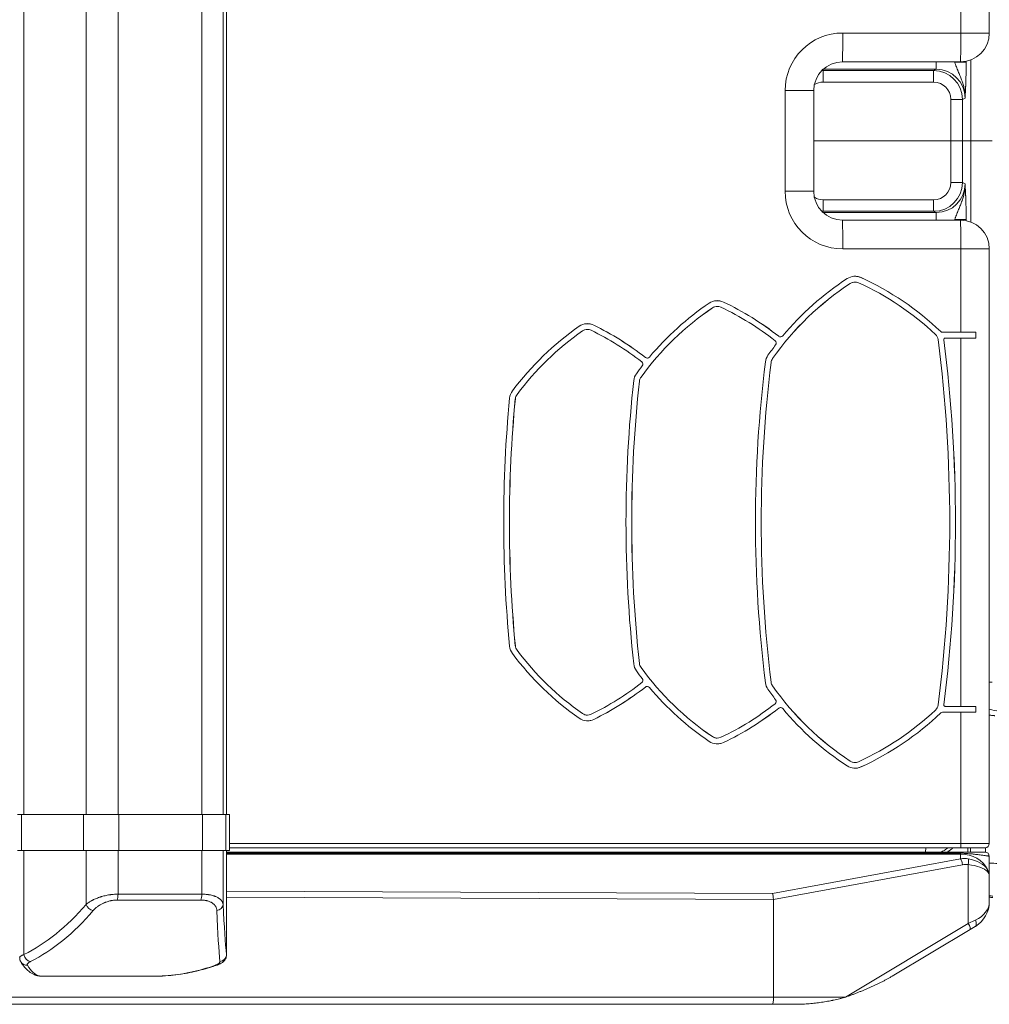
# Model space of a CAD drawing. Header units: millimetres. Extents: x 0 to 594, y 0 to 420.
# Tile 1011 of 1056: x 251 to 284, y 286 to 321. Entities that reach past the tile are written whole.
import ezdxf

# ---------------------------------------------------------------- set-up
doc = ezdxf.new("R2010")
doc.units = ezdxf.units.MM
doc.layers.add('1', color=7, linetype='Continuous', true_color=0xffffff)

msp = doc.modelspace()

# ---------------------------------------------------------------- linework, layer by layer
at = {"layer": '1', "color": 155, "linetype": 'Continuous', "lineweight": 18}
for p, q in [((284.387, 340.815), (284.387, 320.155)), ((257.882, 293.006), (257.882, 339.804)), ((283.387, 319.155), (279.286, 319.155)), ((278.286, 318.155), (278.286, 314.655)), ((279.286, 313.655), (283.387, 313.655)), ((284.387, 312.655), (284.387, 291.995)), ((279.721, 311.502), (279.72, 311.502)), ((274.935, 310.655), (274.934, 310.655)), ((270.424, 309.856), (270.423, 309.856)), ((282.767, 309.755), (282.766, 309.755)), ((282.767, 309.755), (283.393, 309.755)), ((283.393, 309.755), (283.919, 309.755)), ((283.919, 309.555), (283.919, 309.755)), ((277.132, 309.594), (277.133, 309.594)), ((282.856, 309.555), (282.857, 309.555)), ((283.393, 309.555), (282.857, 309.555)), ((283.919, 309.555), (283.393, 309.555)), ((272.496, 308.86), (272.497, 308.86)), ((272.497, 297.45), (272.496, 297.45)), ((277.133, 296.715), (277.132, 296.715)), ((282.857, 296.755), (282.856, 296.755)), ((282.857, 296.755), (283.393, 296.755)), ((283.393, 296.755), (283.919, 296.755)), ((283.919, 296.555), (283.919, 296.755)), ((270.423, 296.454), (270.424, 296.454)), ((282.766, 296.555), (282.767, 296.555)), ((283.393, 296.555), (282.767, 296.555)), ((283.919, 296.555), (283.393, 296.555)), ((274.934, 295.655), (274.935, 295.655)), ((279.72, 294.808), (279.721, 294.808)), ((250.754, 293.005), (250.614, 293.005)), ((252.915, 293.005), (250.754, 293.005)), ((254.136, 293.005), (252.915, 293.005)), ((257.045, 293.005), (254.136, 293.005)), ((257.86, 293.005), (257.045, 293.005)), ((257.982, 293.005), (257.86, 293.005)), ((257.982, 291.755), (257.982, 293.005)), ((257.982, 293.005), (257.982, 293.005)), ((283.392, 291.845), (257.982, 291.845)), ((284.237, 291.845), (283.392, 291.845)), ((283.637, 291.845), (283.637, 291.695)), ((283.737, 291.845), (283.737, 291.695)), ((250.614, 291.755), (250.754, 291.755)), ((250.754, 291.755), (252.915, 291.755)), ((252.915, 291.755), (254.136, 291.755)), ((254.136, 291.755), (257.045, 291.755)), ((257.045, 291.755), (257.86, 291.755)), ((257.86, 291.755), (257.982, 291.755)), ((257.881, 291.695), (283.391, 291.695)), ((257.882, 288.127), (257.882, 291.755)), ((257.982, 291.755), (257.982, 291.755)), ((284.387, 291.545), (284.387, 290.886)), ((284.387, 290.886), (284.387, 289.971)), ((276.887, 286.655), (276.887, 290.044)), ((283.901, 289.114), (283.718, 289.003)), ((283.718, 289.003), (281.015, 287.382)), ((251.894, 287.379), (254.967, 287.379)), ((276.853, 286.405), (237.941, 286.405)), ((277.7, 286.405), (276.853, 286.405))]:
    msp.add_line(p, q, dxfattribs=at)
at = {"layer": '1', "color": 155, "linetype": 'Continuous', "lineweight": 13}
for p, q in [((250.839, 339.805), (250.839, 293.005)), ((253, 293.005), (253, 339.805)), ((254.11, 339.805), (254.11, 293.005)), ((257.019, 293.005), (257.019, 339.805)), ((257.76, 339.805), (257.76, 293.005)), ((257.882, 293.005), (257.882, 339.805)), ((283.393, 320.155), (283.393, 323.055)), ((279.292, 320.155), (283.393, 320.155)), ((284.387, 320.155), (283.393, 320.155)), ((283.742, 319.22), (283.742, 316.405)), ((278.618, 318.85), (278.573, 318.895)), ((278.613, 318.895), (282.543, 318.895)), ((282.543, 318.895), (282.452, 318.85)), ((282.543, 318.895), (282.543, 319.155)), ((283.184, 319.155), (283.184, 319.14)), ((283.184, 319.14), (283.583, 319.14)), ((283.583, 319.14), (283.583, 319.175)), ((278.618, 318.45), (278.618, 318.85)), ((282.452, 318.85), (278.618, 318.85)), ((282.452, 318.45), (282.452, 318.85)), ((278.618, 318.45), (282.452, 318.45)), ((277.292, 318.155), (278.286, 318.155)), ((277.292, 314.655), (277.292, 318.155)), ((283.052, 317.85), (283.452, 317.85)), ((283.052, 317.85), (283.052, 316.405)), ((283.452, 317.85), (283.543, 317.896)), ((283.452, 316.405), (283.452, 317.85)), ((283.052, 316.405), (278.286, 316.405)), ((283.052, 314.959), (283.052, 316.405)), ((283.452, 316.405), (283.052, 316.405)), ((283.742, 316.405), (283.452, 316.405)), ((283.452, 316.405), (283.452, 314.959)), ((284.491, 316.405), (283.742, 316.405)), ((283.742, 313.589), (283.742, 316.405)), ((283.052, 314.959), (283.452, 314.959)), ((283.452, 314.959), (283.543, 314.914)), ((278.286, 314.655), (277.292, 314.655)), ((278.618, 314.36), (282.452, 314.36)), ((278.618, 314.36), (278.618, 313.96)), ((282.452, 314.36), (282.452, 313.96)), ((278.618, 313.96), (278.573, 313.915)), ((278.613, 313.915), (282.543, 313.915)), ((282.452, 313.96), (278.618, 313.96)), ((282.543, 313.915), (282.452, 313.96)), ((282.543, 313.915), (282.543, 313.655)), ((283.184, 313.655), (283.184, 313.67)), ((283.184, 313.67), (283.583, 313.67)), ((283.583, 313.67), (283.583, 313.635)), ((283.393, 312.655), (279.292, 312.655)), ((283.393, 312.655), (284.387, 312.655)), ((283.393, 309.755), (283.393, 312.655)), ((279.557, 311.453), (279.556, 311.453)), ((279.929, 311.657), (279.928, 311.657)), ((275.149, 310.807), (275.148, 310.807)), ((274.767, 310.603), (274.766, 310.603)), ((270.644, 310.005), (270.643, 310.005)), ((270.252, 309.802), (270.251, 309.802)), ((282.697, 309.782), (282.698, 309.782)), ((277.07, 309.616), (277.071, 309.616)), ((282.808, 309.499), (282.807, 309.499)), ((283.393, 296.755), (283.393, 309.555)), ((272.434, 308.881), (272.435, 308.881)), ((276.806, 308.706), (276.805, 308.706)), ((276.857, 308.841), (276.858, 308.841)), ((272.23, 308.058), (272.229, 308.058)), ((272.284, 308.201), (272.285, 308.201)), ((267.974, 307.597), (267.975, 307.597)), ((267.917, 307.447), (267.916, 307.447)), ((267.916, 298.863), (267.917, 298.863)), ((267.975, 298.712), (267.974, 298.712)), ((272.229, 298.252), (272.23, 298.252)), ((272.285, 298.109), (272.284, 298.109)), ((272.435, 297.429), (272.434, 297.429)), ((276.805, 297.604), (276.806, 297.604)), ((276.858, 297.469), (276.857, 297.469)), ((284.387, 297.594), (284.491, 297.594)), ((277.071, 296.694), (277.07, 296.694)), ((282.807, 296.811), (282.808, 296.811)), ((270.251, 296.508), (270.252, 296.508)), ((270.643, 296.305), (270.644, 296.305)), ((282.698, 296.527), (282.697, 296.527)), ((283.393, 291.995), (283.393, 296.555)), ((274.766, 295.706), (274.767, 295.706)), ((275.148, 295.503), (275.149, 295.503)), ((279.556, 294.856), (279.557, 294.856)), ((279.928, 294.653), (279.929, 294.653)), ((250.754, 293.005), (250.754, 291.755)), ((252.915, 293.005), (252.915, 291.755)), ((254.136, 293.005), (254.136, 291.755)), ((257.045, 293.005), (257.045, 291.755)), ((257.86, 293.005), (257.86, 291.755)), ((257.982, 293.005), (257.982, 291.755)), ((257.982, 291.995), (283.393, 291.995)), ((282.176, 291.845), (282.175, 291.695)), ((283.393, 291.995), (284.387, 291.995)), ((284.252, 291.694), (284.252, 291.846)), ((250.839, 291.755), (250.839, 288.133)), ((253, 289.875), (253, 291.756)), ((254.11, 291.755), (254.11, 290.233)), ((257.019, 290.233), (257.019, 291.755)), ((257.76, 291.756), (257.76, 289.875)), ((257.882, 288.133), (257.882, 291.755)), ((283.391, 291.653), (257.882, 291.653)), ((283.391, 291.627), (257.882, 291.627)), ((282.961, 291.733), (282.961, 291.695)), ((283.391, 291.463), (283.391, 291.627)), ((276.853, 290.257), (283.391, 291.463)), ((283.457, 291.256), (276.887, 290.044)), ((283.656, 289.218), (283.656, 291.26)), ((254.11, 290.233), (257.019, 290.233)), ((257.882, 290.341), (276.853, 290.257)), ((276.887, 290.05), (257.882, 290.133)), ((256.992, 290.028), (254.082, 290.028)), ((279.386, 286.655), (283.656, 289.218)), ((283.656, 289.218), (283.901, 289.328)), ((237.91, 286.655), (276.887, 286.655)), ((276.887, 286.655), (279.384, 286.655))]:
    msp.add_line(p, q, dxfattribs=at)
for centre, start, end in [((279.292, 318.155), 90, 180), ((279.292, 314.655), 180, 270)]:
    msp.add_arc(centre, 2, start, end, dxfattribs=at)
at = {"layer": '1', "color": 155, "linetype": 'Continuous', "lineweight": 18}
for centre, radius, start, end in [((283.387, 320.155), 1, 270, 360), ((279.286, 318.155), 1, 90, 180), ((279.286, 314.655), 1, 180, 270), ((283.387, 312.655), 1, 0, 90), ((284.237, 291.995), 0.15, 270, 0), ((284.237, 291.545), 0.15, 0, 90), ((283.387, 289.971), 1, 300.9638, 0)]:
    msp.add_arc(centre, radius, start, end, dxfattribs=at)
at = {"layer": '1', "color": 155, "linetype": 'Continuous', "lineweight": 13}
for centre, major_axis, ratio, start_param, end_param in [((279.286, 320.155), (0, -1), 0.006534, 0, 1.570796), ((283.387, 320.155), (0, -1), 0.006534, 0, 1.570796), ((282.541, 317.894), (-0.897, -0.448), 0.996924, 2.678904, 4.24833), ((278.618, 317.85), (0.707, -0.707), 0.999863, 2.356537, 2.40943), ((282.452, 317.85), (-0.895, -0.447), 0.999656, 2.678904, 4.24833), ((278.618, 317.85), (-0.425, 0.425), 0.999315, 5.49813, 6.041535), ((282.452, 317.85), (0.538, 0.269), 0.998288, 5.820497, 7.389923), ((282.452, 314.96), (0.895, -0.447), 0.999656, 5.176448, 6.745874), ((282.452, 314.96), (0.538, -0.269), 0.998288, 5.176448, 6.745874), ((282.541, 314.916), (0.897, -0.448), 0.996924, 5.176448, 6.745874), ((278.618, 314.96), (-0.425, -0.425), 0.999315, 0.241674, 0.785056), ((278.618, 314.96), (-0.707, -0.707), 0.999863, 0.732187, 0.785056), ((279.286, 312.655), (0, -1), 0.006534, 1.570796, 3.141593), ((283.387, 312.655), (0, -1), 0.006534, 1.570796, 3.141593), ((284.741, 297.595), (0.707, -0.707), 0.998634, 5.134466, 5.496418), ((283.392, 291.995), (0, 0.15), 0.006534, 3.141593, 4.712389), ((283.391, 291.545), (0, -0.15), 0.006534, 2.377049, 3.141593), ((283.387, 291.834), (0, -0.25), 0.026135, 0.593412, 0.764544), ((283.387, 290.797), (-1, 0), 0.829043, 3.499908, 4.708735), ((283.387, 290.35), (-0.466, -1.05), 0.842831, 3.353117, 3.622472), ((283.39, 291.256), (0.045, -0.246), 0.265475, 1.521868, 2.522873), ((283.454, 290.35), (-0.301, -0.885), 0.775753, 3.282034, 3.551389), ((283.387, 290.876), (-1, 0), 0.606048, 3.499908, 4.43938), ((283.589, 291.26), (-0.037, -0.247), 0.266901, 1.610512, 2.548722), ((283.387, 290.876), (-1, 0), 0.398787, 3.499908, 4.43938), ((284.089, 291.016), (0.204, 0.144), 0.838309, 5.58445, 5.915244), ((254.045, 290.233), (0, -0.25), 0.258819, 0.611513, 1.570796), ((256.954, 290.233), (0, -0.25), 0.258819, 0.611513, 1.570796), ((248.764, 302.008), (0, -14.382), 0.548597, 0.266134, 0.566808), ((253.213, 289.875), (-0.189, 0.163), 0.726465, 0.870477, 2.286365), ((257.51, 289.875), (-0.25, -0.012), 0.853468, 1.668774, 3.084662), ((257.999, 302.008), (0, -14.382), 0.030959, 5.716377, 6.017051), ((283.387, 289.971), (-1, 0), 0.75, 2.111216, 3.141593), ((248.976, 302.008), (0, -14.632), 0.543646, 0.266134, 0.566808), ((257.749, 302.008), (0, -14.632), 0.026008, 5.716377, 6.017051), ((283.589, 289.218), (0.129, -0.214), 0.233463, 0, 1.431624), ((283.773, 289.328), (0.129, -0.214), 0.457496, 0, 1.302897), ((251.052, 288.133), (-0.111, 0.224), 0.823219, 1.182502, 2.677653), ((257.632, 288.133), (-0.248, -0.028), 0.967136, 1.52955, 3.024701), ((250.947, 288.003), (-0.208, -0.138), 0.967724, 6.276558, 7.342226), ((251.455, 302.008), (0, -14.632), 0.148076, 6.0537, 6.233715), ((255.271, 302.008), (0, -14.632), 0.665714, 0.049471, 0.229485), ((257.472, 288.003), (-0.082, 0.236), 0.76836, 2.791153, 3.136698), ((251.345, 287.644), (-0.076, -0.238), 0.988756, 6.282701, 6.608311)]:
    msp.add_ellipse(centre, major_axis=major_axis, ratio=ratio, start_param=start_param, end_param=end_param, dxfattribs=at)
at = {"layer": '1', "color": 155, "linetype": 'Continuous', "lineweight": 18}
for centre, major_axis, ratio, start_param, end_param in [((279.721, 311.202), (0, 0.5), 0.999979, 5.854552, 6.861373), ((279.72, 311.202), (0, 0.5), 0.999979, 5.854552, 6.283191), ((284.966, 303.163), (0, -9.9), 0.999979, 3.719781, 4.101533), ((284.967, 303.163), (0, 9.9), 0.999979, 0.578188, 0.95994), ((284.967, 303.163), (0, -10.1), 0.999979, 3.719781, 4.017407), ((279.72, 311.202), (0, -0.3), 0.999979, 3.141598, 3.719781), ((279.721, 311.202), (0, 0.3), 0.999979, 5.854552, 6.861373), ((275.731, 302.471), (0, 9.9), 0.999979, 5.528349, 5.854552), ((275.73, 302.471), (0, 10.1), 0.999979, 5.521884, 5.854552), ((275.731, 302.471), (0, -10.1), 0.999979, 2.380292, 2.712959), ((280.306, 302.398), (0, -10.1), 0.999979, 3.735357, 4.013539), ((274.935, 310.355), (0, 0.5), 0.999979, 5.840847, 6.87695), ((274.935, 310.355), (0, 0.3), 0.999979, 5.840847, 6.87695), ((274.934, 310.355), (0, 0.5), 0.999979, 5.840847, 6.283198), ((270.824, 301.679), (0, 10.1), 0.999979, 5.616481, 5.840847), ((270.825, 301.679), (0, -10.1), 0.999979, 2.474888, 2.699254), ((280.305, 302.398), (0, -9.9), 0.999979, 3.735357, 4.086069), ((280.306, 302.398), (0, 9.9), 0.999979, 0.593764, 0.944476), ((274.934, 310.355), (0, -0.3), 0.999979, 3.141605, 3.735357), ((270.825, 301.679), (0, 9.9), 0.999979, 5.616835, 5.840847), ((270.424, 309.556), (0, 0.5), 0.999979, 5.827945, 6.891601), ((270.423, 309.556), (0, 0.5), 0.999979, 5.827945, 6.28319), ((266.202, 300.933), (0, 10.1), 0.999979, 5.618169, 5.827945), ((266.203, 300.933), (0, -10.1), 0.999979, 2.476576, 2.686352), ((275.911, 301.678), (0, -10.1), 0.999979, 3.750008, 4.07153), ((275.91, 301.678), (0, -9.9), 0.999979, 3.750008, 4.07153), ((275.911, 301.678), (0, 9.9), 0.999979, 0.608416, 0.929937), ((270.423, 309.556), (0, -0.3), 0.999979, 3.141597, 3.750008), ((270.424, 309.556), (0, 0.3), 0.999979, 5.827945, 6.891601), ((266.203, 300.933), (0, 9.9), 0.999979, 5.61875, 5.827945), ((282.308, 309.463), (0, 0.3), 0.999979, 4.839918, 5.528349), ((282.766, 309.855), (0, -0.1), 0.999979, 5.521884, 6.283185), ((282.767, 309.855), (0, 0.1), 0.999979, 2.380292, 3.141593), ((284.967, 303.163), (0, -10.1), 0.999979, 4.056626, 4.101533), ((276.883, 309.382), (0, 0.1), 0.999979, 4.056626, 5.616835), ((277.132, 309.694), (0, -0.1), 0.999979, 5.616481, 6.283186), ((277.133, 309.694), (0, 0.1), 0.999979, 2.474888, 4.017407), ((233.112, 303.155), (0, 49.9), 0.999979, 4.58486, 4.839918), ((282.856, 309.505), (0, -0.05), 0.999979, 3.141593, 4.83935), ((282.857, 309.505), (0, 0.05), 0.999979, 0, 1.697757), ((233.111, 303.155), (0, 50.1), 0.999979, 4.585428, 4.83935), ((233.112, 303.155), (0, -50.1), 0.999979, 1.443835, 1.697757), ((277.103, 308.669), (0, 0.5), 0.999979, 0.95994, 1.446846), ((272.246, 308.649), (0, 0.1), 0.999979, 4.052761, 5.61875), ((272.496, 308.96), (0, -0.1), 0.999979, 5.618169, 6.283193), ((272.497, 308.96), (0, 0.1), 0.999979, 2.476576, 4.013539), ((321.36, 303.155), (0, -45.1), 0.999979, 4.588438, 4.83634), ((321.359, 303.155), (0, -44.9), 0.999979, 4.588438, 4.83634), ((321.36, 303.155), (0, 44.9), 0.999979, 1.446846, 1.694747), ((277.102, 308.669), (0, -0.3), 0.999979, 4.101533, 4.588438), ((277.103, 308.669), (0, 0.3), 0.999979, 0.95994, 1.446846), ((272.528, 308.025), (0, 0.5), 0.999979, 0.944476, 1.461382), ((280.306, 302.398), (0, -10.1), 0.999979, 4.052761, 4.086069), ((316.86, 303.155), (0, -45.1), 0.999979, 4.602975, 4.821803), ((316.859, 303.155), (0, -44.9), 0.999979, 4.602975, 4.821803), ((316.86, 303.155), (0, 44.9), 0.999979, 1.461382, 1.68021), ((272.527, 308.025), (0, -0.3), 0.999979, 4.086069, 4.602975), ((272.528, 308.025), (0, 0.3), 0.999979, 0.944476, 1.461382), ((268.216, 307.418), (0, 0.5), 0.999979, 0.929937, 1.475063), ((268.215, 307.418), (0, -0.3), 0.999979, 4.07153, 4.616656), ((268.216, 307.418), (0, 0.3), 0.999979, 0.929937, 1.475063), ((312.61, 303.155), (0, -45.1), 0.999979, 4.616656, 4.808122), ((312.609, 303.155), (0, -44.9), 0.999979, 4.616656, 4.808122), ((312.61, 303.155), (0, 44.9), 0.999979, 1.475063, 1.66653), ((268.216, 298.892), (0, 0.5), 0.999979, 1.66653, 2.211655), ((268.215, 298.892), (0, -0.3), 0.999979, 4.808122, 5.353248), ((268.216, 298.892), (0, 0.3), 0.999979, 1.66653, 2.211655), ((275.91, 304.631), (0, -9.9), 0.999979, 5.353248, 5.67477), ((275.911, 304.631), (0, 9.9), 0.999979, 2.211655, 2.533177), ((275.911, 304.631), (0, -10.1), 0.999979, 5.353248, 5.67477), ((272.528, 298.285), (0, 0.5), 0.999979, 1.68021, 2.197116), ((272.527, 298.285), (0, -0.3), 0.999979, 4.821803, 5.338709), ((272.528, 298.285), (0, 0.3), 0.999979, 1.68021, 2.197116), ((280.305, 303.912), (0, -9.9), 0.999979, 5.338709, 5.689421), ((280.306, 303.912), (0, 9.9), 0.999979, 2.197116, 2.547828), ((280.306, 303.912), (0, -10.1), 0.999979, 5.338709, 5.372017), ((272.246, 297.661), (0, 0.1), 0.999979, 3.806028, 5.372017), ((266.203, 305.376), (0, 9.9), 0.999979, 3.596833, 3.806028), ((266.202, 305.376), (0, 10.1), 0.999979, 3.596833, 3.806609), ((266.203, 305.376), (0, -10.1), 0.999979, 0.45524, 0.665016), ((272.496, 297.35), (0, -0.1), 0.999979, 3.141585, 3.806609), ((272.497, 297.35), (0, 0.1), 0.999979, 5.411239, 6.948202), ((280.306, 303.912), (0, -10.1), 0.999979, 5.411239, 5.689421), ((277.103, 297.641), (0, 0.5), 0.999979, 1.694747, 2.181653), ((284.967, 303.147), (0, -10.1), 0.999979, 5.323245, 5.368152), ((277.102, 297.641), (0, -0.3), 0.999979, 4.83634, 5.323245), ((277.103, 297.641), (0, 0.3), 0.999979, 1.694747, 2.181653), ((284.966, 303.147), (0, -9.9), 0.999979, 5.323245, 5.704997), ((284.967, 303.147), (0, 9.9), 0.999979, 2.181653, 2.563404), ((276.883, 296.927), (0, 0.1), 0.999979, 3.807943, 5.368152), ((270.825, 304.631), (0, 9.9), 0.999979, 3.583931, 3.807943), ((270.824, 304.631), (0, 10.1), 0.999979, 3.583931, 3.808297), ((270.825, 304.631), (0, -10.1), 0.999979, 0.442339, 0.666704), ((277.132, 296.615), (0, -0.1), 0.999979, 3.141592, 3.808297), ((277.133, 296.615), (0, 0.1), 0.999979, 5.407371, 6.94989), ((284.967, 303.147), (0, -10.1), 0.999979, 5.407371, 5.704997), ((282.308, 296.847), (0, 0.3), 0.999979, 3.896429, 4.58486), ((282.856, 296.805), (0, -0.05), 0.999979, 4.585428, 6.283185), ((282.857, 296.805), (0, 0.05), 0.999979, 1.443835, 3.141593), ((270.424, 296.754), (0, 0.5), 0.999979, 2.533177, 3.596833), ((270.423, 296.754), (0, -0.3), 0.999979, 5.67477, 6.283181), ((270.424, 296.754), (0, 0.3), 0.999979, 2.533177, 3.596833), ((270.423, 296.754), (0, 0.5), 0.999979, 3.141588, 3.596833), ((275.731, 303.839), (0, 9.9), 0.999979, 3.570226, 3.896429), ((275.73, 303.839), (0, 10.1), 0.999979, 3.570226, 3.902894), ((275.731, 303.839), (0, -10.1), 0.999979, 0.428633, 0.761301), ((282.766, 296.455), (0, -0.1), 0.999979, 3.141593, 3.902894), ((282.767, 296.455), (0, 0.1), 0.999979, 0, 0.761301), ((274.934, 295.955), (0, -0.3), 0.999979, 5.689421, 6.283173), ((274.935, 295.955), (0, 0.3), 0.999979, 2.547828, 3.583931), ((274.935, 295.955), (0, 0.5), 0.999979, 2.547828, 3.583931), ((274.934, 295.955), (0, 0.5), 0.999979, 3.14158, 3.583931), ((279.721, 295.108), (0, 0.5), 0.999979, 2.563404, 3.570226), ((279.72, 295.108), (0, -0.3), 0.999979, 5.704997, 6.28318), ((279.721, 295.108), (0, 0.3), 0.999979, 2.563404, 3.570226), ((279.72, 295.108), (0, 0.5), 0.999979, 3.141587, 3.570226), ((276.853, 290.05), (0.022, -0.25), 0.135162, 1.558135, 2.535534), ((275.96, 289.885), (0.926, 0.171), 0.265475, 6.234257, 6.257864), ((276.853, 286.655), (0, -0.25), 0.137359, 0, 1.570796)]:
    msp.add_ellipse(centre, major_axis=major_axis, ratio=ratio, start_param=start_param, end_param=end_param, dxfattribs=at)
at = {"layer": '1', "color": 155, "linetype": 'Continuous', "lineweight": 13}
for points, knots in [([(283.184, 319.14), (283.188, 319.126), (283.193, 319.112), (283.202, 319.086), (283.207, 319.072), (283.221, 319.032), (283.231, 319.006), (283.251, 318.954), (283.262, 318.928), (283.275, 318.896), (283.28, 318.883), (283.285, 318.87), (283.293, 318.851), (283.298, 318.838), (283.314, 318.8), (283.325, 318.775), (283.346, 318.724), (283.356, 318.699), (283.377, 318.649), (283.387, 318.624), (283.406, 318.574), (283.416, 318.549), (283.43, 318.511), (283.434, 318.498), (283.443, 318.472), (283.448, 318.46), (283.46, 318.422), (283.468, 318.396), (283.483, 318.345), (283.49, 318.319), (283.503, 318.267), (283.509, 318.241), (283.519, 318.189), (283.524, 318.163), (283.531, 318.11), (283.535, 318.084), (283.54, 318.03), (283.541, 318.004), (283.543, 317.963), (283.543, 317.943), (283.543, 317.92), (283.543, 317.908), (283.543, 317.902), (283.543, 317.899), (283.543, 317.898), (283.543, 317.898), (283.543, 317.897), (283.543, 317.896), (283.543, 317.896)], [0, 0, 0, 0, 0.03125, 0.03125, 0.0625, 0.0625, 0.125, 0.125, 0.1875, 0.1875, 0.203125, 0.21875, 0.21875, 0.25, 0.25, 0.3125, 0.3125, 0.375, 0.375, 0.4375, 0.4375, 0.5, 0.5, 0.53125, 0.53125, 0.5625, 0.5625, 0.625, 0.625, 0.6875, 0.6875, 0.75, 0.75, 0.8125, 0.8125, 0.875, 0.875, 0.9375, 0.9375, 0.96875, 0.984375, 0.992188, 0.996094, 0.998047, 0.998047, 0.999023, 0.999023, 1, 1, 1, 1]), ([(283.543, 317.896), (283.543, 317.897), (283.543, 317.899), (283.544, 317.901), (283.544, 317.905), (283.544, 317.914), (283.545, 317.932), (283.546, 317.948), (283.548, 317.979), (283.549, 318), (283.553, 318.063), (283.555, 318.106), (283.56, 318.195), (283.563, 318.247), (283.565, 318.301), (283.566, 318.313), (283.566, 318.319), (283.567, 318.338), (283.568, 318.375), (283.57, 318.413), (283.571, 318.464), (283.572, 318.49), (283.574, 318.543), (283.575, 318.571), (283.576, 318.626), (283.577, 318.654), (283.578, 318.697), (283.578, 318.716), (283.579, 318.734), (283.579, 318.741), (283.579, 318.745), (283.579, 318.756), (283.579, 318.764), (283.58, 318.801), (283.581, 318.831), (283.581, 318.891), (283.582, 318.922), (283.582, 318.983), (283.583, 319.014), (283.583, 319.076), (283.583, 319.108), (283.583, 319.14)], [0, 0, 0, 0, 0.003906, 0.003906, 0.007812, 0.015625, 0.03125, 0.0625, 0.0625, 0.125, 0.125, 0.25, 0.25, 0.375, 0.390625, 0.390625, 0.40625, 0.40625, 0.4375, 0.5, 0.5, 0.5625, 0.5625, 0.625, 0.625, 0.6875, 0.6875, 0.71875, 0.726563, 0.726563, 0.734375, 0.734375, 0.75, 0.75, 0.8125, 0.8125, 0.875, 0.875, 0.9375, 0.9375, 1, 1, 1, 1]), ([(283.184, 313.67), (283.188, 313.684), (283.193, 313.697), (283.202, 313.724), (283.207, 313.737), (283.221, 313.777), (283.231, 313.804), (283.251, 313.856), (283.262, 313.882), (283.275, 313.914), (283.28, 313.927), (283.285, 313.94), (283.293, 313.959), (283.298, 313.972), (283.314, 314.01), (283.325, 314.035), (283.346, 314.085), (283.356, 314.11), (283.377, 314.161), (283.387, 314.186), (283.406, 314.236), (283.416, 314.261), (283.43, 314.299), (283.434, 314.312), (283.443, 314.337), (283.448, 314.35), (283.46, 314.388), (283.468, 314.414), (283.483, 314.465), (283.49, 314.491), (283.503, 314.543), (283.509, 314.569), (283.519, 314.621), (283.524, 314.647), (283.531, 314.7), (283.535, 314.726), (283.54, 314.779), (283.541, 314.806), (283.543, 314.846), (283.543, 314.866), (283.543, 314.89), (283.543, 314.902), (283.543, 314.908), (283.543, 314.91), (283.543, 314.912), (283.543, 314.912), (283.543, 314.913), (283.543, 314.913), (283.543, 314.914)], [0, 0, 0, 0, 0.03125, 0.03125, 0.0625, 0.0625, 0.125, 0.125, 0.1875, 0.1875, 0.203125, 0.21875, 0.21875, 0.25, 0.25, 0.3125, 0.3125, 0.375, 0.375, 0.4375, 0.4375, 0.5, 0.5, 0.53125, 0.53125, 0.5625, 0.5625, 0.625, 0.625, 0.6875, 0.6875, 0.75, 0.75, 0.8125, 0.8125, 0.875, 0.875, 0.9375, 0.9375, 0.96875, 0.984375, 0.992188, 0.996094, 0.998047, 0.998047, 0.999023, 0.999023, 1, 1, 1, 1]), ([(283.543, 314.914), (283.543, 314.912), (283.543, 314.911), (283.544, 314.909), (283.544, 314.905), (283.544, 314.896), (283.545, 314.878), (283.546, 314.862), (283.548, 314.831), (283.549, 314.81), (283.553, 314.747), (283.555, 314.704), (283.56, 314.615), (283.563, 314.563), (283.565, 314.509), (283.566, 314.496), (283.566, 314.49), (283.567, 314.472), (283.568, 314.435), (283.57, 314.397), (283.571, 314.346), (283.572, 314.32), (283.574, 314.266), (283.575, 314.239), (283.576, 314.184), (283.577, 314.156), (283.578, 314.112), (283.578, 314.094), (283.579, 314.076), (283.579, 314.068), (283.579, 314.065), (283.579, 314.054), (283.579, 314.046), (283.58, 314.009), (283.581, 313.979), (283.581, 313.919), (283.582, 313.888), (283.582, 313.827), (283.583, 313.796), (283.583, 313.733), (283.583, 313.702), (283.583, 313.67)], [0, 0, 0, 0, 0.003906, 0.003906, 0.007812, 0.015625, 0.03125, 0.0625, 0.0625, 0.125, 0.125, 0.25, 0.25, 0.375, 0.390625, 0.390625, 0.40625, 0.40625, 0.4375, 0.5, 0.5, 0.5625, 0.5625, 0.625, 0.625, 0.6875, 0.6875, 0.71875, 0.726563, 0.726563, 0.734375, 0.734375, 0.75, 0.75, 0.8125, 0.8125, 0.875, 0.875, 0.9375, 0.9375, 1, 1, 1, 1]), ([(284.387, 296.456), (284.393, 296.454), (284.399, 296.453), (284.425, 296.448), (284.444, 296.445), (284.483, 296.44), (284.502, 296.438), (284.524, 296.437), (284.527, 296.437), (284.532, 296.436), (284.539, 296.436), (284.556, 296.435), (284.57, 296.434), (284.579, 296.434)], [0, 0, 0, 0, 0.094971, 0.094971, 0.396648, 0.396648, 0.698324, 0.698324, 0.736033, 0.736033, 0.773743, 0.849162, 1, 1, 1, 1]), ([(282.939, 291.834), (282.916, 291.816), (282.893, 291.8), (282.861, 291.778), (282.853, 291.773), (282.84, 291.765), (282.835, 291.762), (282.827, 291.756), (282.805, 291.743), (282.782, 291.731), (282.736, 291.706), (282.707, 291.692), (282.678, 291.679)], [0, 0, 0, 0, 0.279511, 0.279511, 0.380491, 0.380491, 0.430981, 0.430981, 0.48147, 0.683429, 0.683429, 1, 1, 1, 1]), ([(284.387, 291.545), (284.387, 291.546), (284.385, 291.547), (284.379, 291.55), (284.374, 291.551), (284.362, 291.554), (284.354, 291.556), (284.34, 291.558), (284.335, 291.559), (284.328, 291.56), (284.326, 291.561), (284.324, 291.561), (284.322, 291.561), (284.318, 291.562), (284.315, 291.562), (284.299, 291.565), (284.286, 291.567), (284.255, 291.571), (284.239, 291.573), (284.204, 291.578), (284.184, 291.581), (284.159, 291.584), (284.154, 291.585), (284.146, 291.586), (284.143, 291.586), (284.138, 291.587), (284.124, 291.588), (284.111, 291.59), (284.077, 291.595), (284.053, 291.598), (284.003, 291.604), (283.978, 291.607), (283.924, 291.614), (283.897, 291.617), (283.864, 291.621), (283.861, 291.621), (283.853, 291.622), (283.842, 291.623), (283.831, 291.624), (283.809, 291.627), (283.794, 291.629), (283.749, 291.633), (283.718, 291.636), (283.656, 291.642), (283.624, 291.644), (283.587, 291.647), (283.583, 291.647), (283.574, 291.648), (283.562, 291.648), (283.55, 291.649), (283.525, 291.65), (283.508, 291.651), (283.459, 291.653), (283.425, 291.653), (283.391, 291.653)], [0, 0, 0, 0, 0.0625, 0.0625, 0.125, 0.125, 0.1875, 0.1875, 0.21875, 0.21875, 0.226563, 0.226563, 0.234375, 0.234375, 0.25, 0.25, 0.3125, 0.3125, 0.375, 0.375, 0.4375, 0.4375, 0.453125, 0.453125, 0.460938, 0.460938, 0.46875, 0.5, 0.5, 0.5625, 0.5625, 0.625, 0.625, 0.6875, 0.6875, 0.695313, 0.695313, 0.703125, 0.71875, 0.71875, 0.75, 0.75, 0.8125, 0.8125, 0.875, 0.875, 0.882813, 0.882813, 0.890625, 0.90625, 0.90625, 0.9375, 0.9375, 1, 1, 1, 1]), ([(284.323, 291.088), (284.334, 291.071), (284.343, 291.053), (284.359, 291.019), (284.365, 291.002), (284.372, 290.981), (284.373, 290.976), (284.376, 290.968), (284.377, 290.964), (284.38, 290.951), (284.381, 290.943), (284.383, 290.931), (284.384, 290.926), (284.385, 290.918), (284.386, 290.914), (284.386, 290.906), (284.386, 290.902), (284.387, 290.896), (284.387, 290.894), (284.387, 290.891), (284.387, 290.889), (284.387, 290.888), (284.387, 290.887), (284.387, 290.887), (284.387, 290.886), (284.387, 290.886), (284.387, 290.886)], [0, 0, 0, 0, 0.25, 0.25, 0.5, 0.5, 0.5625, 0.5625, 0.625, 0.625, 0.75, 0.75, 0.8125, 0.8125, 0.875, 0.875, 0.9375, 0.9375, 0.96875, 0.96875, 0.984375, 0.992187, 0.992187, 0.996094, 0.996094, 1, 1, 1, 1]), ([(284.323, 291.016), (284.334, 291.004), (284.352, 290.982), (284.365, 290.96), (284.372, 290.947), (284.373, 290.944), (284.376, 290.939), (284.379, 290.931), (284.381, 290.923), (284.384, 290.912), (284.385, 290.907), (284.386, 290.899), (284.386, 290.896), (284.387, 290.892), (284.387, 290.891), (284.387, 290.889), (284.387, 290.889), (284.387, 290.887), (284.387, 290.887), (284.387, 290.886)], [0, 0, 0, 0, 0.25, 0.5, 0.5, 0.5625, 0.5625, 0.625, 0.75, 0.75, 0.875, 0.875, 0.9375, 0.9375, 0.96875, 0.96875, 0.984375, 0.984375, 1, 1, 1, 1]), ([(253, 289.875), (253.003, 289.878), (253.007, 289.881), (253.014, 289.887), (253.024, 289.896), (253.035, 289.904), (253.058, 289.922), (253.074, 289.933), (253.107, 289.955), (253.124, 289.966), (253.16, 289.988), (253.179, 289.999), (253.201, 290.011), (253.204, 290.012), (253.209, 290.015), (253.211, 290.016), (253.219, 290.02), (253.234, 290.028), (253.249, 290.036), (253.281, 290.051), (253.302, 290.061), (253.347, 290.08), (253.369, 290.089), (253.416, 290.107), (253.44, 290.116), (253.471, 290.126), (253.48, 290.129), (253.49, 290.132), (253.496, 290.134), (253.499, 290.136), (253.515, 290.141), (253.528, 290.144), (253.566, 290.156), (253.592, 290.163), (253.644, 290.176), (253.671, 290.182), (253.724, 290.194), (253.751, 290.199), (253.792, 290.206), (253.806, 290.208), (253.827, 290.211), (253.834, 290.212), (253.844, 290.214), (253.848, 290.214), (253.855, 290.215), (253.886, 290.219), (253.945, 290.226), (254, 290.229), (254.055, 290.232), (254.083, 290.233), (254.11, 290.233)], [0, 0, 0, 0, 0.015625, 0.015625, 0.03125, 0.0625, 0.0625, 0.125, 0.125, 0.1875, 0.1875, 0.25, 0.25, 0.257813, 0.257813, 0.265625, 0.265625, 0.28125, 0.3125, 0.3125, 0.375, 0.375, 0.4375, 0.4375, 0.5, 0.5, 0.515625, 0.523438, 0.523438, 0.53125, 0.53125, 0.5625, 0.5625, 0.625, 0.625, 0.6875, 0.6875, 0.75, 0.75, 0.78125, 0.78125, 0.796875, 0.796875, 0.804688, 0.804688, 0.8125, 0.875, 0.9375, 0.9375, 1, 1, 1, 1]), ([(257.019, 290.233), (257.046, 290.233), (257.073, 290.232), (257.125, 290.229), (257.176, 290.226), (257.226, 290.22), (257.256, 290.215), (257.262, 290.214), (257.271, 290.213), (257.274, 290.212), (257.28, 290.211), (257.295, 290.209), (257.309, 290.206), (257.343, 290.199), (257.365, 290.194), (257.408, 290.182), (257.428, 290.176), (257.458, 290.166), (257.467, 290.163), (257.481, 290.157), (257.486, 290.156), (257.495, 290.152), (257.5, 290.15), (257.522, 290.141), (257.539, 290.133), (257.572, 290.116), (257.587, 290.107), (257.615, 290.089), (257.629, 290.08), (257.644, 290.068), (257.647, 290.066), (257.653, 290.061), (257.662, 290.053), (257.67, 290.046), (257.686, 290.031), (257.695, 290.02), (257.713, 289.999), (257.72, 289.988), (257.728, 289.975), (257.73, 289.972), (257.733, 289.966), (257.737, 289.958), (257.741, 289.95), (257.748, 289.933), (257.756, 289.91), (257.759, 289.887), (257.76, 289.875)], [0, 0, 0, 0, 0.0625, 0.0625, 0.125, 0.1875, 0.1875, 0.203125, 0.203125, 0.210937, 0.210937, 0.21875, 0.25, 0.25, 0.3125, 0.3125, 0.375, 0.375, 0.40625, 0.40625, 0.421875, 0.421875, 0.4375, 0.4375, 0.5, 0.5, 0.5625, 0.5625, 0.625, 0.625, 0.640625, 0.640625, 0.65625, 0.6875, 0.6875, 0.75, 0.75, 0.8125, 0.8125, 0.828125, 0.828125, 0.84375, 0.875, 0.875, 0.9375, 1, 1, 1, 1]), ([(254.082, 290.028), (254.061, 290.028), (254.04, 290.027), (253.997, 290.024), (253.975, 290.022), (253.932, 290.017), (253.911, 290.014), (253.886, 290.009), (253.884, 290.009), (253.878, 290.008), (253.87, 290.006), (253.851, 290.002), (253.835, 289.999), (253.804, 289.991), (253.783, 289.986), (253.742, 289.973), (253.722, 289.967), (253.692, 289.956), (253.682, 289.953), (253.668, 289.947), (253.663, 289.945), (253.653, 289.941), (253.648, 289.939), (253.638, 289.935), (253.634, 289.933), (253.624, 289.929), (253.619, 289.927), (253.605, 289.921), (253.596, 289.917), (253.568, 289.904), (253.551, 289.895), (253.516, 289.877), (253.499, 289.867), (253.467, 289.848), (253.451, 289.838), (253.428, 289.823), (253.421, 289.818), (253.411, 289.811), (253.41, 289.81), (253.406, 289.807), (253.404, 289.806), (253.399, 289.802), (253.395, 289.799), (253.377, 289.786), (253.363, 289.775), (253.337, 289.754), (253.325, 289.743), (253.301, 289.721), (253.278, 289.698), (253.257, 289.676), (253.248, 289.664)], [0, 0, 0, 0, 0.0625, 0.0625, 0.125, 0.125, 0.1875, 0.1875, 0.195313, 0.195313, 0.203125, 0.21875, 0.25, 0.25, 0.3125, 0.3125, 0.375, 0.375, 0.40625, 0.40625, 0.421875, 0.421875, 0.4375, 0.4375, 0.453125, 0.453125, 0.46875, 0.46875, 0.5, 0.5, 0.5625, 0.5625, 0.625, 0.625, 0.6875, 0.6875, 0.71875, 0.71875, 0.726562, 0.726562, 0.734375, 0.734375, 0.75, 0.75, 0.8125, 0.8125, 0.875, 0.875, 0.9375, 1, 1, 1, 1]), ([(257.545, 289.664), (257.544, 289.676), (257.543, 289.687), (257.539, 289.71), (257.537, 289.721), (257.531, 289.743), (257.527, 289.754), (257.521, 289.767), (257.52, 289.77), (257.517, 289.776), (257.513, 289.784), (257.509, 289.792), (257.5, 289.807), (257.494, 289.818), (257.482, 289.833), (257.479, 289.838), (257.472, 289.846), (257.47, 289.848), (257.466, 289.853), (257.464, 289.855), (257.453, 289.868), (257.443, 289.877), (257.423, 289.895), (257.412, 289.904), (257.388, 289.921), (257.376, 289.93), (257.356, 289.942), (257.349, 289.945), (257.34, 289.95), (257.339, 289.951), (257.335, 289.953), (257.33, 289.956), (257.324, 289.958), (257.306, 289.967), (257.291, 289.974), (257.259, 289.986), (257.242, 289.991), (257.216, 289.999), (257.207, 290.001), (257.194, 290.005), (257.189, 290.006), (257.182, 290.007), (257.18, 290.008), (257.175, 290.009), (257.154, 290.013), (257.133, 290.017), (257.094, 290.022), (257.074, 290.024), (257.034, 290.027), (257.013, 290.028), (256.992, 290.028)], [0, 0, 0, 0, 0.0625, 0.0625, 0.125, 0.125, 0.1875, 0.1875, 0.203125, 0.203125, 0.21875, 0.25, 0.25, 0.3125, 0.3125, 0.34375, 0.34375, 0.359375, 0.359375, 0.375, 0.375, 0.4375, 0.4375, 0.5, 0.5, 0.5625, 0.5625, 0.59375, 0.59375, 0.601562, 0.601562, 0.609375, 0.625, 0.625, 0.6875, 0.6875, 0.75, 0.75, 0.78125, 0.78125, 0.796875, 0.796875, 0.804687, 0.804687, 0.8125, 0.875, 0.875, 0.9375, 0.9375, 1, 1, 1, 1]), ([(250.69, 288.027), (250.69, 288.029), (250.69, 288.031), (250.691, 288.038), (250.693, 288.043), (250.7, 288.054), (250.705, 288.059), (250.712, 288.066), (250.714, 288.068), (250.716, 288.07), (250.717, 288.07), (250.719, 288.072), (250.723, 288.075), (250.728, 288.079), (250.741, 288.087), (250.76, 288.098), (250.783, 288.11), (250.809, 288.121), (250.823, 288.127), (250.839, 288.133)], [0, 0, 0, 0, 0.057752, 0.057752, 0.214793, 0.214793, 0.371835, 0.371835, 0.411095, 0.411095, 0.430725, 0.430725, 0.450355, 0.528876, 0.528876, 0.685917, 0.842959, 0.842959, 1, 1, 1, 1]), ([(251.069, 287.891), (251.057, 287.886), (251.046, 287.88), (251.027, 287.868), (251.009, 287.857), (250.994, 287.845), (250.985, 287.837), (250.982, 287.834), (250.978, 287.83), (250.977, 287.83), (250.976, 287.828), (250.975, 287.827), (250.974, 287.825), (250.972, 287.824), (250.967, 287.817), (250.963, 287.811), (250.958, 287.801), (250.956, 287.795), (250.955, 287.785), (250.955, 287.78), (250.957, 287.77), (250.959, 287.765), (250.962, 287.76)], [0, 0, 0, 0, 0.125, 0.125, 0.25, 0.375, 0.375, 0.4375, 0.4375, 0.453125, 0.453125, 0.46875, 0.46875, 0.5, 0.5, 0.625, 0.625, 0.75, 0.75, 0.875, 0.875, 1, 1, 1, 1]), ([(257.486, 287.76), (257.49, 287.761), (257.493, 287.762), (257.5, 287.765), (257.503, 287.766), (257.513, 287.77), (257.519, 287.772), (257.537, 287.78), (257.56, 287.79), (257.579, 287.801), (257.589, 287.807), (257.59, 287.808), (257.592, 287.809), (257.595, 287.811), (257.602, 287.816), (257.607, 287.82), (257.618, 287.828), (257.629, 287.84), (257.638, 287.851), (257.644, 287.862), (257.646, 287.868), (257.648, 287.875), (257.648, 287.877), (257.649, 287.88), (257.649, 287.884), (257.649, 287.888), (257.649, 287.891)], [0, 0, 0, 0, 0.03125, 0.03125, 0.0625, 0.0625, 0.125, 0.125, 0.25, 0.375, 0.375, 0.390625, 0.390625, 0.40625, 0.4375, 0.5, 0.5, 0.625, 0.75, 0.75, 0.875, 0.875, 0.90625, 0.90625, 0.9375, 1, 1, 1, 1]), ([(251.348, 287.394), (251.35, 287.393), (251.357, 287.392), (251.365, 287.39), (251.372, 287.389), (251.373, 287.389), (251.376, 287.389), (251.377, 287.389), (251.382, 287.388), (251.385, 287.388), (251.394, 287.387), (251.408, 287.386), (251.432, 287.385), (251.451, 287.384), (251.47, 287.383), (251.481, 287.383), (251.495, 287.382), (251.497, 287.382), (251.503, 287.382), (251.512, 287.382), (251.52, 287.382), (251.539, 287.381), (251.564, 287.381), (251.591, 287.38), (251.608, 287.38), (251.612, 287.38), (251.619, 287.38), (251.63, 287.38), (251.64, 287.38), (251.663, 287.379), (251.693, 287.379), (251.74, 287.379), (251.773, 287.379), (251.796, 287.379), (251.802, 287.379), (251.808, 287.379)], [0, 0, 0, 0, 0.069671, 0.139341, 0.139341, 0.156759, 0.156759, 0.174177, 0.174177, 0.209012, 0.209012, 0.278683, 0.348353, 0.418024, 0.418024, 0.487694, 0.487694, 0.505112, 0.505112, 0.52253, 0.557365, 0.557365, 0.627036, 0.696706, 0.696706, 0.714124, 0.714124, 0.731542, 0.766377, 0.766377, 0.836048, 0.905718, 0.975389, 0.975389, 1, 1, 1, 1])]:
    msp.add_open_spline(points, degree=3, knots=knots, dxfattribs=at)
at = {"layer": '1', "color": 155, "linetype": 'Continuous', "lineweight": 18}
for points, knots in [([(282.901, 291.68), (282.928, 291.695), (282.954, 291.711), (282.997, 291.739), (283.014, 291.751), (283.038, 291.769), (283.051, 291.778), (283.063, 291.788), (283.071, 291.794), (283.075, 291.798), (283.094, 291.813), (283.108, 291.825), (283.122, 291.838)], [0, 0, 0, 0, 0.340901, 0.340901, 0.566814, 0.566814, 0.67977, 0.736248, 0.736248, 0.792726, 0.792726, 1, 1, 1, 1]), ([(283.391, 291.695), (283.42, 291.695), (283.449, 291.695), (283.492, 291.695), (283.513, 291.695), (283.534, 291.695), (283.548, 291.695), (283.556, 291.695), (283.576, 291.695), (283.59, 291.695), (283.618, 291.695), (283.631, 291.695), (283.657, 291.695), (283.671, 291.695), (283.697, 291.695), (283.709, 291.695), (283.735, 291.695), (283.747, 291.695), (283.766, 291.695), (283.775, 291.695), (283.784, 291.695), (283.79, 291.695), (283.793, 291.695), (283.82, 291.695), (283.844, 291.695), (283.889, 291.695), (283.91, 291.695), (283.952, 291.695), (283.972, 291.695), (284.001, 291.695), (284.01, 291.695), (284.024, 291.695), (284.028, 291.695), (284.037, 291.695), (284.042, 291.695), (284.063, 291.695), (284.079, 291.695), (284.11, 291.695), (284.124, 291.695), (284.15, 291.695), (284.161, 291.695), (284.175, 291.695), (284.177, 291.695), (284.182, 291.695), (284.185, 291.695), (284.192, 291.695), (284.196, 291.695), (284.208, 291.695), (284.215, 291.695), (284.226, 291.695), (284.23, 291.695), (284.235, 291.695), (284.237, 291.695), (284.237, 291.695)], [0, 0, 0, 0, 0.062521, 0.062521, 0.093782, 0.109412, 0.109412, 0.125043, 0.125043, 0.156303, 0.156303, 0.187564, 0.187564, 0.218825, 0.218825, 0.250085, 0.250085, 0.281346, 0.281346, 0.296976, 0.304792, 0.304792, 0.312607, 0.312607, 0.375128, 0.375128, 0.437649, 0.437649, 0.500171, 0.500171, 0.531432, 0.531432, 0.547062, 0.547062, 0.562692, 0.562692, 0.625214, 0.625214, 0.687735, 0.687735, 0.750256, 0.750256, 0.765887, 0.765887, 0.781517, 0.781517, 0.812778, 0.812778, 0.875299, 0.875299, 0.93782, 0.93782, 1, 1, 1, 1]), ([(284.803, 291.28), (284.731, 291.292), (284.592, 291.306), (284.435, 291.313), (284.376, 291.315)], [0, 0, 0, 0, 0.628832, 1, 1, 1, 1]), ([(284.514, 290.121), (284.488, 290.121), (284.446, 290.122), (284.403, 290.122), (284.386, 290.123)], [0, 0, 0, 0, 0.600016, 1, 1, 1, 1]), ([(257.552, 287.768), (257.556, 287.768), (257.63, 287.789), (257.714, 287.835), (257.819, 287.929), (257.878, 288.035), (257.88, 288.111), (257.876, 288.146)], [0, 0, 0, 0, 0.018619, 0.402139, 0.619315, 0.83472, 1, 1, 1, 1]), ([(250.739, 287.865), (250.767, 287.822), (250.856, 287.7), (250.999, 287.549), (251.153, 287.449), (251.242, 287.414), (251.269, 287.406)], [0, 0, 0, 0, 0.192364, 0.579743, 0.877606, 1, 1, 1, 1]), ([(255.767, 287.395), (255.884, 287.403), (256.218, 287.436), (256.755, 287.53), (257.233, 287.66), (257.494, 287.746), (257.554, 287.767)], [0, 0, 0, 0, 0.194025, 0.555759, 0.898285, 1, 1, 1, 1]), ([(251.267, 287.407), (251.274, 287.404), (251.296, 287.397), (251.335, 287.391), (251.398, 287.385), (251.508, 287.381), (251.655, 287.379), (251.762, 287.379), (251.809, 287.379)], [0, 0, 0, 0, 0.037491, 0.1217, 0.297013, 0.56625, 0.825563, 1, 1, 1, 1]), ([(254.967, 287.379), (254.985, 287.379), (255.002, 287.379), (255.03, 287.379), (255.039, 287.379), (255.052, 287.379), (255.057, 287.379), (255.066, 287.379), (255.071, 287.379), (255.094, 287.379), (255.112, 287.379), (255.148, 287.379), (255.185, 287.379), (255.239, 287.38), (255.275, 287.38), (255.302, 287.38), (255.311, 287.38), (255.329, 287.38), (255.338, 287.381), (255.365, 287.381), (255.4, 287.381), (255.434, 287.382), (255.456, 287.382), (255.46, 287.383), (255.468, 287.383), (255.472, 287.383), (255.485, 287.383), (255.493, 287.383), (255.517, 287.384), (255.533, 287.384), (255.564, 287.385), (255.595, 287.386), (255.624, 287.387), (255.652, 287.388), (255.665, 287.389), (255.682, 287.39), (255.685, 287.39), (255.692, 287.39), (255.701, 287.391), (255.711, 287.391), (255.729, 287.393), (255.741, 287.393), (255.752, 287.394)], [0, 0, 0, 0, 0.0625, 0.0625, 0.09375, 0.09375, 0.109375, 0.109375, 0.125, 0.125, 0.1875, 0.1875, 0.25, 0.3125, 0.375, 0.375, 0.40625, 0.40625, 0.4375, 0.4375, 0.5, 0.5625, 0.5625, 0.578125, 0.578125, 0.59375, 0.59375, 0.625, 0.625, 0.6875, 0.6875, 0.75, 0.8125, 0.8125, 0.875, 0.875, 0.890625, 0.890625, 0.90625, 0.9375, 0.9375, 1, 1, 1, 1]), ([(251.808, 287.379), (251.81, 287.379), (251.813, 287.379), (251.819, 287.379), (251.824, 287.379), (251.832, 287.379), (251.837, 287.379), (251.858, 287.379), (251.876, 287.379), (251.894, 287.379)], [0, 0, 0, 0, 0.089115, 0.089115, 0.240929, 0.240929, 0.392743, 0.392743, 1, 1, 1, 1]), ([(279.386, 286.655), (279.404, 286.661), (279.423, 286.667), (279.459, 286.68), (279.477, 286.686), (279.532, 286.705), (279.568, 286.718), (279.64, 286.744), (279.675, 286.758), (279.729, 286.778), (279.746, 286.785), (279.782, 286.799), (279.799, 286.806), (279.852, 286.827), (279.888, 286.841), (279.957, 286.87), (279.992, 286.884), (280.061, 286.913), (280.13, 286.943), (280.233, 286.988), (280.301, 287.018), (280.368, 287.049), (280.402, 287.065), (280.469, 287.096), (280.502, 287.112), (280.568, 287.144), (280.601, 287.16), (280.667, 287.192), (280.699, 287.209), (280.764, 287.242), (280.796, 287.259), (280.86, 287.293), (280.891, 287.311), (280.938, 287.337), (280.954, 287.346), (280.985, 287.364), (281, 287.373), (281.015, 287.382)], [0, 0, 0, 0, 0.03125, 0.03125, 0.0625, 0.0625, 0.125, 0.125, 0.1875, 0.1875, 0.21875, 0.21875, 0.25, 0.25, 0.3125, 0.3125, 0.375, 0.375, 0.4375, 0.5, 0.5625, 0.5625, 0.625, 0.625, 0.6875, 0.6875, 0.75, 0.75, 0.8125, 0.8125, 0.875, 0.875, 0.9375, 0.9375, 0.96875, 0.96875, 1, 1, 1, 1]), ([(279.384, 286.655), (279.368, 286.649), (279.351, 286.644), (279.318, 286.634), (279.301, 286.629), (279.267, 286.62), (279.25, 286.615), (279.216, 286.606), (279.199, 286.601), (279.148, 286.588), (279.114, 286.58), (279.045, 286.564), (279.01, 286.557), (278.967, 286.547), (278.958, 286.546), (278.941, 286.542), (278.915, 286.537), (278.888, 286.532), (278.836, 286.522), (278.801, 286.515), (278.731, 286.503), (278.696, 286.497), (278.626, 286.486), (278.555, 286.475), (278.45, 286.46), (278.379, 286.451), (278.308, 286.443), (278.273, 286.439), (278.202, 286.432), (278.166, 286.428), (278.095, 286.422), (278.059, 286.419), (277.988, 286.415), (277.952, 286.412), (277.881, 286.409), (277.845, 286.407), (277.791, 286.406), (277.773, 286.406), (277.737, 286.405), (277.718, 286.405), (277.7, 286.405)], [0, 0, 0, 0, 0.03125, 0.03125, 0.0625, 0.0625, 0.09375, 0.09375, 0.125, 0.125, 0.1875, 0.1875, 0.25, 0.25, 0.265625, 0.265625, 0.28125, 0.3125, 0.3125, 0.375, 0.375, 0.4375, 0.4375, 0.5, 0.5625, 0.625, 0.625, 0.6875, 0.6875, 0.75, 0.75, 0.8125, 0.8125, 0.875, 0.875, 0.9375, 0.9375, 0.96875, 0.96875, 1, 1, 1, 1])]:
    msp.add_open_spline(points, degree=3, knots=knots, dxfattribs=at)
for points, degree in [([(284.514, 290.168), (284.471, 290.168), (284.429, 290.169), (284.386, 290.17)], 3), ([(250.696, 288.028), (250.686, 287.937), (250.742, 287.869)], 2), ([(279.384, 286.655), (279.385, 286.655), (279.385, 286.655), (279.386, 286.655)], 3)]:
    msp.add_open_spline(points, degree=degree, dxfattribs=at)

doc.saveas('drawing.dxf')
